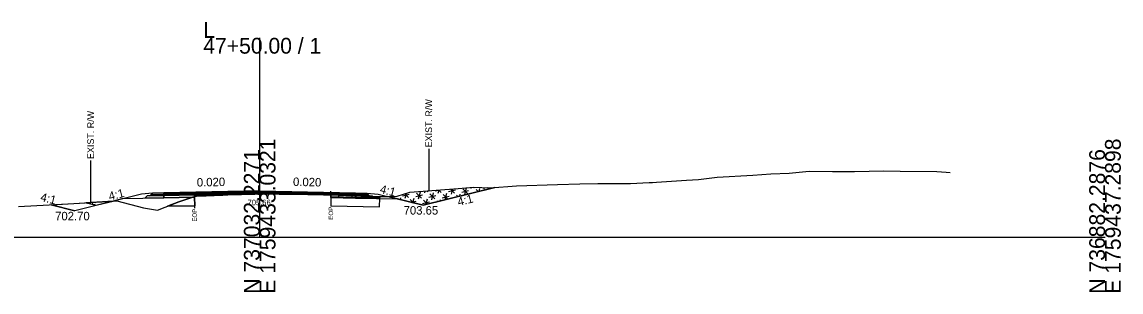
# Model space of a CAD drawing. Extents: x -26 to 4303, y -10 to 9577.
# Drawn here: x 3107.8 to 3302.8, y 7490.3 to 7538.1 of the extents above; entities that cross this region are included whole.
import ezdxf

# ---------------------------------------------------------------- set-up
doc = ezdxf.new("R2010")
doc.units = 0
for name, color, linetype in [('Exist CMT Pavement', 7, 'Continuous'), ('Old_Level_2', 7, 'Continuous'), ('Pattern 3', 7, 'Continuous'), ('Prop CMT Conc Surface', 7, 'Continuous'), ('Prop CMT Concrete Structures', 7, 'Continuous'), ('Prop CMT Concrete Wall', 7, 'Continuous'), ('Prop CMT Pvmt Course 1', 7, 'Continuous'), ('Prop CMT Pvmt Course 1 CG', 7, 'Continuous'), ('Prop CMT Pvmt Course 1 Wedge', 7, 'Continuous'), ('Prop CMT Pvmt Course 2', 7, 'Continuous'), ('Prop CMT Pvmt Course 2 Wedge', 7, 'Continuous'), ('Prop CMT Pvmt Course 3', 7, 'Continuous'), ('Prop CMT Pvmt Surface', 7, 'Continuous'), ('Prop CMT Pvmt Surface Shoulder', 7, 'Continuous'), ('Prop CMT Pvmt Wedge Surface 1', 7, 'Continuous'), ('Prop CMT Pvmt Wedge Surface 2', 7, 'Continuous'), ('Prop CMT Pvmt Wedge Surface 3', 7, 'Continuous'), ('Prop CMT Shld Paved Course 1', 7, 'Continuous'), ('Prop CMT Shld Paved Course 2', 7, 'Continuous'), ('Prop CMT Shld Paved Course 3', 7, 'Continuous'), ('Prop CMT Slope Grass', 7, 'Continuous'), ('Prop CMT Subgrade Earthwork', 7, 'Continuous'), ('Prop Road Sect_ Recs - UC Shallow (Outline)', 7, 'Continuous'), ('Prop Shade Light', 7, 'Continuous'), ('Prop XS DDE Elevations', 7, 'Continuous'), ('Prop XS Ditch Standard Text', 7, 'Continuous'), ('Prop XS Hydro Elevations', 7, 'Continuous'), ('Prop XS SE Text', 7, 'Continuous'), ('Prop XS Side Slope Text', 7, 'Continuous'), ('Prop XS Wedging', 7, 'Continuous'), ('Scratch_Level_2', 7, 'Continuous'), ('Scratch_Level_9', 7, 'Continuous')]:
    doc.layers.add(name, color=color, linetype=linetype)

msp = doc.modelspace()

# ---------------------------------------------------------------- linework, layer by layer
at = {"layer": 'Exist CMT Pavement'}
for points in [[(3150, 7508.19), (3133, 7507.85)], [(3150, 7508.19), (3167, 7507.85)]]:
    msp.add_lwpolyline(points, dxfattribs=at)
at = {"layer": 'Old_Level_2'}
for p, q in [((3150, 7500), (3150, 7535.31)), ((3150, 7500), (3150, 7535.31)), ((3000, 7500), (3150, 7500)), ((3000, 7500), (3150, 7500)), ((3150, 7500), (3300, 7500)), ((3150, 7500), (3300, 7500))]:
    msp.add_line(p, q, dxfattribs=at)
at = {"layer": 'Pattern 3'}
for p, q in [((3181.16, 7508.21), (3181.73, 7508.36)), ((3181.76, 7508.36), (3181.6, 7507.77)), ((3181.77, 7508.36), (3182.21, 7507.93)), ((3183.52, 7508.09), (3184.73, 7508.41)), ((3183.85, 7508.52), (3184.56, 7507.81)), ((3184.2, 7508.55), (3183.96, 7507.65)), ((3185.88, 7507.97), (3187.08, 7508.3)), ((3186.04, 7508.58), (3186.92, 7507.69)), ((3186.64, 7508.74), (3186.32, 7507.53)), ((3187.48, 7508.8), (3187.44, 7508.65)), ((3188.02, 7508.83), (3188.04, 7508.81)), ((3188.39, 7508.46), (3188.76, 7508.09)), ((3189, 7508.62), (3188.86, 7508.12)), ((3189.86, 7508.79), (3189.79, 7508.53)), ((3190.3, 7508.78), (3190.4, 7508.69)), ((3123.6, 7506.38), (3123.58, 7506.3)), ((3123.97, 7506.4), (3123.97, 7506.4)), ((3173.48, 7507.25), (3173.43, 7507.05)), ((3173.93, 7507.26), (3174.02, 7507.16)), ((3174.37, 7506.81), (3174.38, 7506.81)), ((3174.98, 7506.97), (3174.9, 7506.68)), ((3175.33, 7507.33), (3176.54, 7507.65)), ((3175.74, 7507.69), (3176.38, 7507.05)), ((3176.01, 7507.77), (3175.77, 7506.88)), ((3176.73, 7506.69), (3177.36, 7506.06)), ((3176.9, 7506.18), (3177.78, 7506.41)), ((3177.33, 7506.85), (3177.14, 7506.12)), ((3177.69, 7507.21), (3178.89, 7507.53)), ((3177.85, 7507.81), (3178.73, 7506.93)), ((3178.45, 7507.97), (3178.13, 7506.77)), ((3179.09, 7506.57), (3179.81, 7505.85)), ((3179.33, 7508.18), (3179.25, 7507.89)), ((3179.69, 7506.74), (3179.43, 7505.76)), ((3179.69, 7508.21), (3179.85, 7508.05)), ((3180.04, 7507.09), (3181.25, 7507.41)), ((3180.21, 7507.69), (3181.09, 7506.81)), ((3180.81, 7507.86), (3180.49, 7506.65)), ((3181.44, 7506.46), (3181.6, 7506.3)), ((3182.05, 7506.62), (3181.99, 7506.4)), ((3182.4, 7506.97), (3183.61, 7507.29)), ((3182.56, 7507.57), (3183.39, 7506.75)), ((3183.17, 7507.74), (3182.87, 7506.62)), ((3184.92, 7507.46), (3185.18, 7507.2)), ((3185.52, 7507.62), (3185.43, 7507.26)), ((3119.77, 7506.13), (3119.99, 7505.91)), ((3120.34, 7506.18), (3120.25, 7505.84)), ((3120.53, 7505.77), (3120.81, 7505.85)), ((3121.18, 7506.23), (3121.17, 7506.2)), ((3122.12, 7506.01), (3122.18, 7505.95)), ((3122.73, 7506.17), (3122.7, 7506.08)), ((3178.92, 7505.97), (3180.13, 7506.29))]:
    msp.add_line(p, q, dxfattribs=at)
for points in [[(3191.72, 7508.83), (3179, 7505.65), (3172.72, 7507.22), (3174.42, 7507.27), (3176.65, 7507.97), (3185.21, 7508.63), (3187.93, 7508.84), (3190.88, 7508.77)], [(3119.18, 7506.11), (3121, 7505.65), (3123.98, 7506.4)], [(3138.45, 7507.21), (3138.45, 7507.09), (3138.07, 7507.08)], [(3171.31, 7506.89), (3171.32, 7507.18), (3170.14, 7507.17), (3169.86, 7507.17), (3167.28, 7507.3), (3162.64, 7507.56), (3162.64, 7507.07)]]:
    msp.add_lwpolyline(points, close=True, dxfattribs=at)
at = {"layer": 'Prop CMT Conc Surface'}
for points in [[(3138.45, 7507.71), (3133, 7507.6)], [(3133, 7507.6), (3133, 7507.39)], [(3133, 7507.39), (3138.45, 7507.5)], [(3138.45, 7507.5), (3138.45, 7507.71)], [(3162.64, 7507.48), (3162.64, 7507.69)], [(3162.64, 7507.69), (3167, 7507.6)], [(3167, 7507.39), (3162.64, 7507.48)], [(3167, 7507.6), (3167, 7507.39)]]:
    msp.add_lwpolyline(points, dxfattribs=at)
at = {"layer": 'Prop CMT Concrete Structures'}
for points in [[(3133, 7507.6), (3133, 7507.85)], [(3138.45, 7507.71), (3133, 7507.6)], [(3150, 7508.07), (3138.45, 7507.84)], [(3138.45, 7507.84), (3138.45, 7507.71)], [(3150, 7508.07), (3162.64, 7507.82)], [(3162.64, 7507.82), (3162.64, 7507.69)], [(3162.64, 7507.69), (3167, 7507.6)], [(3167, 7507.6), (3167, 7507.85)]]:
    msp.add_lwpolyline(points, dxfattribs=at)
at = {"layer": 'Prop CMT Pvmt Course 1'}
for points in [[(3138.45, 7507.5), (3133, 7507.39)], [(3133, 7507.39), (3133, 7507.06)], [(3133, 7507.06), (3138.45, 7507.17)], [(3138.45, 7507.17), (3138.45, 7507.5)], [(3162.64, 7507.48), (3167, 7507.39)], [(3162.64, 7507.15), (3162.64, 7507.48)], [(3167, 7507.06), (3162.64, 7507.15)], [(3167, 7507.39), (3167, 7507.06)]]:
    msp.add_lwpolyline(points, dxfattribs=at)
at = {"layer": 'Prop CMT Pvmt Course 1 Wedge'}
for points in [[(3138.45, 7507.5), (3138.6, 7507.51), (3138.79, 7507.51), (3139.35, 7507.52), (3140.53, 7507.55), (3140.97, 7507.55), (3141.92, 7507.57), (3143.47, 7507.6), (3144.35, 7507.62), (3145.98, 7507.65), (3147.69, 7507.69), (3148.48, 7507.7), (3148.7, 7507.71), (3149.16, 7507.72), (3150, 7507.73)], [(3150, 7507.66), (3149.16, 7507.64), (3148.7, 7507.62), (3148.48, 7507.62), (3147.69, 7507.6), (3145.98, 7507.56), (3144.35, 7507.49), (3143.47, 7507.45), (3141.92, 7507.39), (3140.97, 7507.37), (3140.53, 7507.36), (3139.35, 7507.32), (3138.79, 7507.27), (3138.6, 7507.25), (3138.45, 7507.2)], [(3138.45, 7507.2), (3138.45, 7507.5)], [(3150, 7507.73), (3150, 7507.66)], [(3150, 7507.73), (3150.21, 7507.73), (3150.91, 7507.72), (3150.98, 7507.72), (3151.65, 7507.7), (3153.48, 7507.67), (3154.08, 7507.65), (3154.39, 7507.65)], [(3154.39, 7507.65), (3154.08, 7507.65), (3153.48, 7507.65), (3151.65, 7507.66), (3150.98, 7507.67), (3150.91, 7507.67), (3150.21, 7507.66), (3150, 7507.66)]]:
    msp.add_lwpolyline(points, dxfattribs=at)
at = {"layer": 'Prop CMT Pvmt Course 2'}
for points in [[(3133, 7507.85), (3131, 7507.81), (3130.74, 7507.56)], [(3130.74, 7507.56), (3133, 7507.6)], [(3133, 7507.6), (3133, 7507.85)], [(3167, 7507.85), (3169, 7507.81), (3169.26, 7507.56)], [(3167, 7507.6), (3167, 7507.85)], [(3169.26, 7507.56), (3167, 7507.6)]]:
    msp.add_lwpolyline(points, dxfattribs=at)
at = {"layer": 'Prop CMT Pvmt Course 2 Wedge'}
for points in [[(3169, 7507.81), (3171, 7507.65), (3179, 7505.65), (3191.72, 7508.83)], [(3131, 7507.81), (3129, 7507.65), (3117.19, 7504.7)], [(3112.99, 7505.75), (3117.19, 7504.7)]]:
    msp.add_lwpolyline(points, dxfattribs=at)
at = {"layer": 'Prop CMT Pvmt Course 3'}
for points in [[(3133, 7507.6), (3130.74, 7507.56), (3130.53, 7507.35)], [(3130.53, 7507.35), (3133, 7507.39)], [(3133, 7507.39), (3133, 7507.6)], [(3167, 7507.6), (3169.26, 7507.56), (3169.47, 7507.35)], [(3167, 7507.39), (3167, 7507.6)], [(3169.47, 7507.35), (3167, 7507.39)]]:
    msp.add_lwpolyline(points, dxfattribs=at)
at = {"layer": 'Prop CMT Pvmt Surface'}
for points in [[(3150, 7507.94), (3133, 7507.6)], [(3133, 7507.6), (3133, 7507.85)], [(3150, 7507.94), (3167, 7507.6)], [(3167, 7507.6), (3167, 7507.85)]]:
    msp.add_lwpolyline(points, dxfattribs=at)
at = {"layer": 'Prop CMT Pvmt Surface Shoulder'}
for points in [[(3138.45, 7507.21), (3138.6, 7507.25), (3138.79, 7507.27), (3139.35, 7507.32), (3140.53, 7507.36), (3140.97, 7507.37), (3141.92, 7507.39), (3143.47, 7507.45), (3144.35, 7507.49), (3145.98, 7507.56), (3147.69, 7507.6), (3148.48, 7507.62), (3148.7, 7507.62), (3149.16, 7507.64), (3150, 7507.66)], [(3150, 7507.66), (3150.21, 7507.66), (3150.91, 7507.67), (3150.98, 7507.67), (3151.65, 7507.66), (3153.48, 7507.65), (3154.08, 7507.65), (3155.98, 7507.65), (3156.51, 7507.65), (3158.48, 7507.63), (3160.1, 7507.61), (3160.51, 7507.61), (3161.09, 7507.61), (3161.93, 7507.59), (3162.48, 7507.57), (3162.64, 7507.56)]]:
    msp.add_lwpolyline(points, dxfattribs=at)
at = {"layer": 'Prop CMT Pvmt Wedge Surface 1'}
for p, q in [((3133.02, 7506.94), (3125.53, 7506.79)), ((3138.45, 7507.04), (3133.02, 7506.94)), ((3162.64, 7507.02), (3166.98, 7506.94)), ((3166.98, 7506.94), (3174.47, 7506.79))]:
    msp.add_line(p, q, dxfattribs=at)
for points in [[(3138.45, 7507.04), (3138.45, 7507.21)], [(3162.64, 7507.02), (3162.64, 7507.56)]]:
    msp.add_lwpolyline(points, dxfattribs=at)
at = {"layer": 'Prop CMT Pvmt Wedge Surface 2'}
for points in [[(3138.45, 7507.84), (3138.6, 7507.84), (3138.79, 7507.84), (3139.35, 7507.86), (3140.53, 7507.88), (3140.97, 7507.89), (3141.92, 7507.91), (3143.47, 7507.94), (3144.35, 7507.96), (3145.98, 7507.99), (3147.69, 7508.02), (3148.48, 7508.04), (3148.7, 7508.04), (3149.16, 7508.05), (3150, 7508.07)], [(3150, 7507.94), (3149.16, 7507.93), (3148.7, 7507.92), (3148.48, 7507.91), (3147.69, 7507.9), (3145.98, 7507.86), (3144.35, 7507.83), (3143.47, 7507.81), (3141.92, 7507.78), (3140.97, 7507.76), (3140.53, 7507.75), (3139.35, 7507.73), (3138.79, 7507.72), (3138.6, 7507.72), (3138.45, 7507.71)], [(3138.45, 7507.71), (3138.45, 7507.84)], [(3150, 7508.07), (3150, 7507.94)], [(3150, 7508.07), (3150.21, 7508.06), (3150.91, 7508.05), (3150.98, 7508.05), (3151.65, 7508.03), (3153.48, 7508), (3154.08, 7507.99), (3155.98, 7507.95), (3156.51, 7507.94), (3158.48, 7507.9), (3160.1, 7507.87), (3160.51, 7507.86), (3161.09, 7507.85), (3161.93, 7507.83), (3162.48, 7507.82), (3162.64, 7507.82)], [(3162.64, 7507.69), (3162.48, 7507.69), (3161.93, 7507.7), (3161.09, 7507.72), (3160.51, 7507.73), (3160.1, 7507.74), (3158.48, 7507.77), (3156.51, 7507.81), (3155.98, 7507.82), (3154.08, 7507.86), (3153.48, 7507.87), (3151.65, 7507.91), (3150.98, 7507.92), (3150.91, 7507.92), (3150.21, 7507.94), (3150, 7507.94)], [(3162.64, 7507.82), (3162.64, 7507.69)]]:
    msp.add_lwpolyline(points, dxfattribs=at)
at = {"layer": 'Prop CMT Pvmt Wedge Surface 3'}
for points in [[(3138.45, 7507.71), (3138.6, 7507.72), (3138.79, 7507.72), (3139.35, 7507.73), (3140.53, 7507.75), (3140.97, 7507.76), (3141.92, 7507.78), (3143.47, 7507.81), (3144.35, 7507.83), (3145.98, 7507.86), (3147.69, 7507.9), (3148.48, 7507.91), (3148.7, 7507.92), (3149.16, 7507.93), (3150, 7507.94)], [(3150, 7507.73), (3149.16, 7507.72), (3148.7, 7507.71), (3148.48, 7507.7), (3147.69, 7507.69), (3145.98, 7507.65), (3144.35, 7507.62), (3143.47, 7507.6), (3141.92, 7507.57), (3140.97, 7507.55), (3140.53, 7507.55), (3139.35, 7507.52), (3138.79, 7507.51), (3138.6, 7507.51), (3138.45, 7507.5)], [(3138.45, 7507.5), (3138.45, 7507.71)], [(3150, 7507.94), (3150, 7507.73)], [(3150, 7507.94), (3150.21, 7507.94), (3150.91, 7507.92), (3150.98, 7507.92), (3151.65, 7507.91), (3153.48, 7507.87), (3154.08, 7507.86), (3155.98, 7507.82), (3156.51, 7507.81), (3158.48, 7507.77), (3160.1, 7507.74), (3160.51, 7507.73), (3161.09, 7507.72), (3161.93, 7507.7), (3162.48, 7507.69), (3162.64, 7507.69)], [(3162.64, 7507.56), (3162.48, 7507.57), (3161.93, 7507.59), (3161.09, 7507.61), (3160.51, 7507.61), (3160.1, 7507.61), (3158.48, 7507.63), (3156.51, 7507.65), (3155.98, 7507.65), (3154.39, 7507.65), (3154.08, 7507.65), (3153.48, 7507.67), (3151.65, 7507.7), (3150.98, 7507.72), (3150.91, 7507.72), (3150.21, 7507.73), (3150, 7507.73)], [(3162.64, 7507.69), (3162.64, 7507.56)]]:
    msp.add_lwpolyline(points, dxfattribs=at)
at = {"layer": 'Prop CMT Shld Paved Course 1'}
for points in [[(3133, 7507.39), (3133, 7507.85)], [(3150, 7507.73), (3133, 7507.39)], [(3150, 7507.73), (3167, 7507.39)], [(3167, 7507.39), (3167, 7507.85)]]:
    msp.add_lwpolyline(points, dxfattribs=at)
at = {"layer": 'Prop CMT Shld Paved Course 2'}
for points in [[(3133, 7507.85), (3131, 7507.81)], [(3167, 7507.85), (3169, 7507.81)]]:
    msp.add_lwpolyline(points, dxfattribs=at)
at = {"layer": 'Prop CMT Shld Paved Course 3'}
for points in [[(3150, 7508.19), (3133, 7507.85)], [(3133, 7507.85), (3133, 7507.6)], [(3133, 7507.6), (3138.45, 7507.71)], [(3138.45, 7507.84), (3150, 7508.07)], [(3138.45, 7507.71), (3138.45, 7507.84)], [(3150, 7507.94), (3150, 7508.19)], [(3150, 7508.19), (3167, 7507.85)], [(3150, 7508.07), (3150, 7507.94), (3150, 7507.94)], [(3162.64, 7507.82), (3150, 7508.07)], [(3162.64, 7507.69), (3162.64, 7507.82)], [(3167, 7507.6), (3162.64, 7507.69)], [(3167, 7507.85), (3167, 7507.6)]]:
    msp.add_lwpolyline(points, dxfattribs=at)
at = {"layer": 'Prop CMT Slope Grass'}
msp.add_lwpolyline([(3107.22, 7505.43), (3117, 7505.98), (3124.65, 7506.44), (3129.4, 7505.22), (3131.84, 7504.79), (3135.66, 7506.28), (3138.6, 7507.25), (3139.35, 7507.32), (3140.53, 7507.36), (3140.97, 7507.37), (3141.92, 7507.39), (3143.47, 7507.45), (3144.35, 7507.49), (3145.98, 7507.56), (3146.79, 7507.58), (3148.7, 7507.62), (3149.16, 7507.64), (3150.21, 7507.66), (3150.98, 7507.67), (3151.65, 7507.66), (3153.48, 7507.65), (3154.08, 7507.65), (3155.98, 7507.65), (3156.51, 7507.65), (3158.48, 7507.63), (3160.1, 7507.61), (3160.51, 7507.61), (3161.09, 7507.61), (3161.93, 7507.59), (3162.48, 7507.57), (3162.92, 7507.54), (3165.3, 7507.4), (3165.83, 7507.37), (3170.04, 7507.17), (3171.42, 7507.18), (3174.42, 7507.27), (3176.65, 7507.97), (3185.21, 7508.63), (3187.93, 7508.84), (3190.88, 7508.77), (3195.55, 7509.11), (3202.83, 7509.33), (3206.79, 7509.45), (3210, 7509.51), (3214.01, 7509.5), (3215.79, 7509.5), (3219.13, 7509.67), (3219.73, 7509.71), (3220.42, 7509.73), (3225.76, 7510.11), (3227.89, 7510.25), (3231.18, 7510.65), (3237.5, 7511.01), (3240.69, 7511.23), (3243.97, 7511.32), (3247.5, 7511.72), (3251.65, 7511.64), (3255.55, 7511.63), (3260.74, 7511.77), (3263.64, 7511.72), (3270.14, 7511.63), (3271.81, 7511.52), (3272.52, 7511.49)], dxfattribs=at)
at = {"layer": 'Prop CMT Subgrade Earthwork'}
for points in [[(3133, 7507.39), (3130.53, 7507.35), (3130.03, 7507.34), (3129.69, 7507)], [(3129.69, 7507), (3133, 7507.06)], [(3133, 7507.06), (3133, 7507.39)], [(3167, 7507.39), (3169.47, 7507.35), (3169.97, 7507.34), (3170.31, 7507)], [(3167, 7507.06), (3167, 7507.39)], [(3170.31, 7507), (3167, 7507.06)]]:
    msp.add_lwpolyline(points, dxfattribs=at)
at = {"layer": 'Prop Road Sect_ Recs - UC Shallow (Outline)'}
for points in [[(3138.48, 7505.59), (3133.65, 7505.5), (3133.9, 7505.6), (3135.65, 7506.28), (3137.02, 7506.73), (3138.07, 7507.08), (3138.45, 7507.09)], [(3162.61, 7505.57), (3171.28, 7505.39), (3171.31, 7506.89), (3162.64, 7507.07)]]:
    msp.add_lwpolyline(points, close=True, dxfattribs=at)
at = {"layer": 'Prop Shade Light'}
for p, q in [((3138.07, 7507.08), (3135.65, 7506.28)), ((3138.45, 7507.09), (3138.07, 7507.08)), ((3138.48, 7505.59), (3138.45, 7507.09)), ((3162.64, 7507.07), (3162.61, 7505.57)), ((3171.31, 7506.89), (3170.31, 7506.91)), ((3171.28, 7505.39), (3171.31, 7506.89)), ((3135.65, 7506.28), (3133.65, 7505.5)), ((3133.65, 7505.5), (3138.48, 7505.59)), ((3162.61, 7505.57), (3171.28, 7505.39))]:
    msp.add_line(p, q, dxfattribs=at)
msp.add_lwpolyline([(3170.31, 7506.91), (3167, 7506.98), (3162.64, 7507.07)], dxfattribs=at)
at = {"layer": 'Prop XS DDE Elevations'}
for points in [[(3187.93, 7508.84), (3190.88, 7508.77), (3191.72, 7508.83), (3179, 7505.65), (3174.47, 7506.79), (3172.72, 7507.22), (3174.42, 7507.27), (3176.65, 7507.97), (3185.21, 7508.63)], [(3117, 7505.98), (3123.98, 7506.4), (3117.19, 7504.7), (3112.99, 7505.75)], [(3129.4, 7505.22), (3131.84, 7504.79), (3135.66, 7506.28), (3137.94, 7507.03), (3133.02, 7506.94), (3125.53, 7506.79), (3123.98, 7506.4), (3124.65, 7506.44)], [(3137.94, 7507.03), (3138.45, 7507.21), (3138.45, 7507.04)], [(3138.6, 7507.25), (3139.35, 7507.32), (3138.79, 7507.27)], [(3145.98, 7507.56), (3146.79, 7507.58), (3148.11, 7507.61), (3147.69, 7507.6)], [(3148.11, 7507.61), (3148.7, 7507.62), (3148.48, 7507.62)], [(3150.91, 7507.67), (3150.98, 7507.67), (3150.21, 7507.66)], [(3162.64, 7507.02), (3166.98, 7506.94), (3174.47, 7506.79), (3172.72, 7507.22), (3171.42, 7507.18), (3170.04, 7507.17), (3165.83, 7507.37), (3165.3, 7507.4), (3162.92, 7507.54), (3162.64, 7507.56)]]:
    msp.add_lwpolyline(points, close=True, dxfattribs=at)
at = {"layer": 'Prop XS Ditch Standard Text'}
for p, q in [((3180, 7515.63), (3180, 7508.23)), ((3120, 7513.56), (3120, 7506.16)), ((3138.45, 7507.2), (3138.45, 7505.15)), ((3162.64, 7507.56), (3162.64, 7505.51))]:
    msp.add_line(p, q, dxfattribs=at)
at = {"layer": 'Prop XS Wedging'}
for p, q in [((3138.45, 7507.2), (3138.45, 7508.06)), ((3138.45, 7507.71), (3150, 7507.94)), ((3138.45, 7507.84), (3138.45, 7507.71)), ((3138.45, 7507.71), (3138.45, 7507.21)), ((3138.45, 7507.21), (3138.45, 7507.21)), ((3150, 7507.94), (3150, 7507.94)), ((3150, 7507.94), (3150, 7507.94)), ((3150, 7507.94), (3154.19, 7507.86)), ((3154.19, 7507.86), (3154.39, 7507.65)), ((3154.19, 7507.86), (3154.39, 7507.65)), ((3154.39, 7507.65), (3154.19, 7507.86)), ((3162.64, 7507.56), (3162.64, 7508.16)), ((3162.64, 7507.56), (3162.64, 7507.82))]:
    msp.add_line(p, q, dxfattribs=at)
for points in [[(3150, 7508.07), (3133, 7507.73)], [(3150, 7507.94), (3133, 7507.6)], [(3150, 7508.07), (3150, 7508.07), (3138.45, 7507.84)], [(3150, 7507.94), (3150, 7507.94), (3138.45, 7507.71)], [(3138.45, 7507.21), (3138.6, 7507.25), (3139.35, 7507.32), (3140.53, 7507.36), (3140.97, 7507.37), (3141.92, 7507.39), (3143.47, 7507.45), (3144.35, 7507.49), (3145.98, 7507.56), (3146.79, 7507.58), (3148.7, 7507.62), (3149.16, 7507.64), (3150.21, 7507.66), (3150.98, 7507.67), (3151.65, 7507.66), (3153.48, 7507.65), (3154.08, 7507.65), (3154.39, 7507.65)], [(3150, 7508.07), (3167, 7507.73)], [(3162.64, 7507.82), (3150, 7508.07), (3150, 7508.07)], [(3150, 7507.94), (3154.19, 7507.86)], [(3150, 7507.94), (3150, 7507.94)], [(3150, 7507.94), (3150, 7507.94)], [(3154.19, 7507.86), (3150, 7507.94), (3150, 7507.94)], [(3154.39, 7507.65), (3155.98, 7507.65), (3156.51, 7507.65), (3158.48, 7507.63), (3160.1, 7507.61), (3160.51, 7507.61), (3161.09, 7507.61), (3161.93, 7507.59), (3162.48, 7507.57), (3162.64, 7507.56)]]:
    msp.add_lwpolyline(points, dxfattribs=at)
at = {"layer": 'Scratch_Level_2'}
for p, q in [((3163.01, 7507.54), (3163.02, 7507.53)), ((3163.37, 7507.18), (3163.42, 7507.13)), ((3163.98, 7507.34), (3163.92, 7507.12)), ((3164.82, 7507.44), (3164.77, 7507.25)), ((3166.33, 7507.22), (3166.29, 7507.08)), ((3167.18, 7507.32), (3167.13, 7507.13)), ((3168.69, 7507.1), (3168.67, 7507.03)), ((3169.53, 7507.19), (3169.49, 7507.01)), ((3171.05, 7506.98), (3171.05, 7506.98))]:
    msp.add_line(p, q, dxfattribs=at)
at = {"layer": 'Scratch_Level_9'}
for p, q in [((3163.01, 7507.54), (3163.02, 7507.53)), ((3163.37, 7507.18), (3163.42, 7507.13)), ((3171.05, 7506.98), (3171.05, 7506.98))]:
    msp.add_line(p, q, dxfattribs=at)

# ---------------------------------------------------------------- texts
at = {"layer": 'Old_Level_2'}
for s, p in [('L', (3140, 7535.31)), ('L', (3140, 7535.31)), ('47+50.00 / 1', (3140, 7532.51)), ('47+50.00 / 1', (3140, 7532.51))]:
    msp.add_text(s, height=2.8, dxfattribs=at).set_placement(p)
for s, p in [('E 1759433.0321', (3152.8, 7490)), ('E 1759433.0321', (3152.8, 7490)), ('E 1759437.2898', (3302.8, 7490)), ('E 1759437.2898', (3302.8, 7490)), ('N 737032.2271', (3150, 7490)), ('N 737032.2271', (3150, 7490)), ('N 736882.2876', (3300, 7490)), ('N 736882.2876', (3300, 7490))]:
    msp.add_text(s, height=2.8, rotation=90, dxfattribs=at).set_placement(p)
at = {"layer": 'Prop CMT Concrete Wall'}
msp.add_text('702.70', height=1.5, dxfattribs=at).set_placement((3113.7, 7503))
at = {"layer": 'Prop CMT Pvmt Course 1 CG'}
msp.add_text('705.66', height=1, dxfattribs=at).set_placement((3147.86, 7505.66))
at = {"layer": 'Prop XS Ditch Standard Text'}
for s, height, p in [('EXIST. R/W', 1.181, (3180.59, 7515.93)), ('EXIST. R/W', 1.181, (3120.59, 7513.86)), ('EOP', 0.787, (3138.85, 7502.76)), ('EOP', 0.787, (3163.03, 7503.11))]:
    msp.add_text(s, height=height, rotation=90, dxfattribs=at).set_placement(p)
at = {"layer": 'Prop XS Hydro Elevations'}
msp.add_text('703.65', height=1.5, dxfattribs=at).set_placement((3175.54, 7504.01))
at = {"layer": 'Prop XS SE Text'}
for rotation, p in [(1.1458, (3138.86, 7508.97)), (358.8542, (3155.9, 7509.08))]:
    msp.add_text('0.020', height=1.5, rotation=rotation, dxfattribs=at).set_placement(p)
at = {"layer": 'Prop XS Side Slope Text'}
for rotation, p in [(14.0362, (3123.39, 7506.49)), (345.9638, (3171.22, 7507.87)), (345.9638, (3110.98, 7506.46)), (14.0362, (3185.3, 7505.51))]:
    msp.add_text('4:1', height=1.5, rotation=rotation, dxfattribs=at).set_placement(p)

doc.saveas('drawing.dxf')
